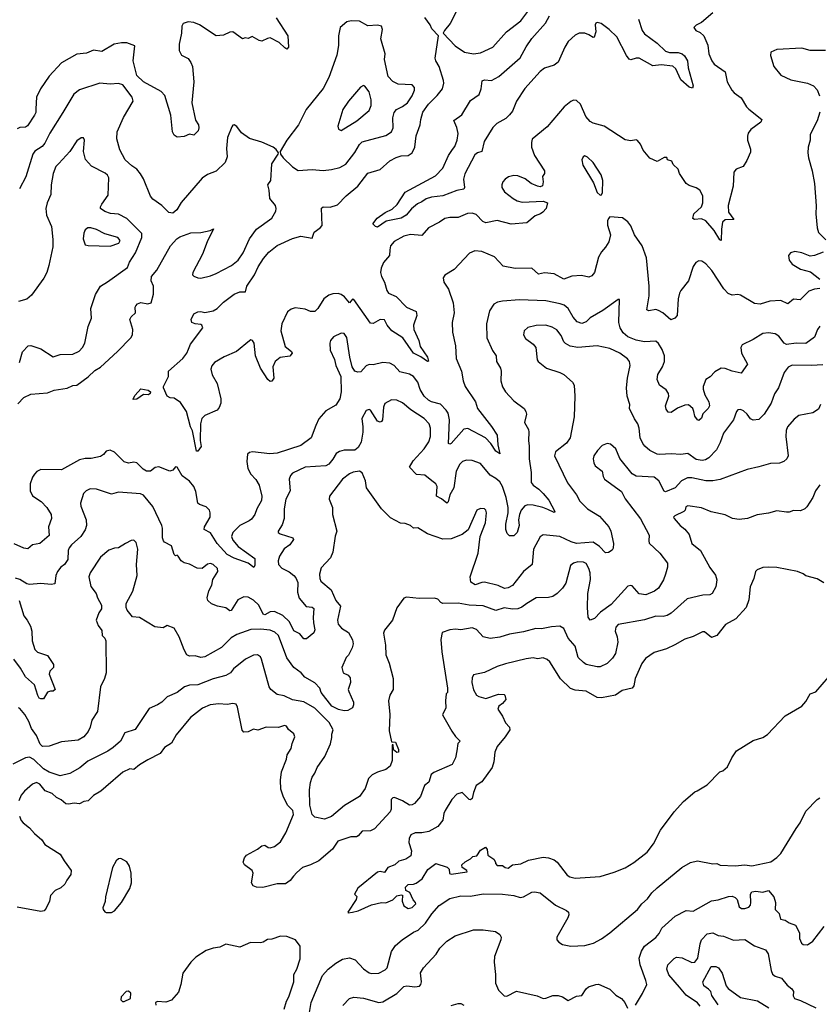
# Model space of a CAD drawing. Extents: x 1771496 to 1971148, y 471553 to 643630.
# Tile 310 of 656: x 1833124 to 1838871, y 544582 to 551662. Entities that reach past the tile are written whole.
import ezdxf

# ---------------------------------------------------------------- set-up
doc = ezdxf.new("R2010")
doc.units = 0

msp = doc.modelspace()

# ---------------------------------------------------------------- linework, layer by layer
at = {"layer": '0CON10XD'}
for points in [[(1836345.8, 551884.2), (1836217.1, 551635), (1836176.7, 551585), (1836167.5, 551565), (1836253.8, 551473.8), (1836321.2, 551428.8), (1836385, 551415.6)], [(1836385, 551415.6), (1836435, 551423.6), (1836525, 551463.6), (1836622.2, 551575), (1836725, 551653.5), (1836775, 551720)], [(1838105, 551711.9), (1838025, 551640.8), (1837985, 551623.3), (1837970, 551605), (1837983.3, 551585), (1838015, 551570), (1838040, 551545), (1838068.8, 551478.8), (1838076.9, 551415), (1838098, 551365), (1838115, 551341.2), (1838195, 551286.7), (1838208.8, 551215), (1838241.2, 551155), (1838258.8, 551135), (1838309.3, 551099.3), (1838347.5, 551035), (1838365, 551017.5), (1838457.5, 550945), (1838450, 550925), (1838378.3, 550871.7), (1838360, 550845), (1838353.8, 550823.8)], [(1834966.9, 551675), (1835052, 551545), (1835056.7, 551465), (1835045, 551450), (1835028.8, 551458.8), (1834988.3, 551498.3), (1834925, 551530.6), (1834905, 551527.5), (1834865, 551507.5), (1834845, 551511.4), (1834795, 551540), (1834765, 551526.7), (1834745, 551530), (1834725, 551523.8), (1834655, 551573.8), (1834635, 551571.2), (1834589.1, 551550.9), (1834535, 551546.7), (1834415.6, 551625), (1834375, 551641.8), (1834335, 551647.2), (1834300, 551635), (1834289.4, 551615), (1834287.8, 551565), (1834269.2, 551485), (1834269.3, 551439.3), (1834287.6, 551407.6), (1834335, 551382), (1834354.3, 551355), (1834365.6, 551325), (1834376.5, 551215), (1834362.2, 551065), (1834388.6, 550938.6), (1834409.2, 550905), (1834412.5, 550885), (1834406.6, 550863.4), (1834375, 550832.5), (1834345, 550837.5), (1834305, 550822.5), (1834255, 550817.5), (1834235, 550832.5), (1834222.5, 550855), (1834210.9, 550975), (1834166.7, 551116.7), (1834141.1, 551145), (1834014.3, 551215), (1833965, 551260), (1833938.8, 551365), (1833952.5, 551472.5), (1833895, 551494.5), (1833855, 551495.4), (1833803.4, 551486.6), (1833715, 551433.3), (1833655, 551442.5), (1833605, 551421.8), (1833535, 551412.7), (1833425, 551352.3), (1833335, 551254.4), (1833273.5, 551165), (1833244.5, 551105), (1833239.4, 551020.6), (1833239.1, 550995), (1833230.9, 550975), (1833180.6, 550899.4), (1833165, 550888.6), (1833125, 550887.5), (1833105, 550877.8)], [(1838353.8, 550823.8), (1838354, 550795), (1838375, 550730), (1838375, 550710), (1838350.7, 550649.3), (1838322.5, 550605), (1838273.3, 550586.7), (1838257.5, 550565), (1838250.9, 550465), (1838215.5, 550325), (1838218.5, 550278.5), (1838256.2, 550225), (1838195, 550222.2), (1838175.6, 550205), (1838167.3, 550155), (1838165, 550073.3), (1838155, 550080), (1838115.8, 550145.8), (1838055, 550215.5), (1838025, 550229.6), (1837974.2, 550224.2), (1837962, 550232), (1837970, 550265), (1838023.8, 550315), (1838034.1, 550345.9), (1838034, 550395), (1838011.2, 550435), (1837985, 550453.3), (1837935, 550470), (1837915, 550483.3), (1837866.4, 550556.4), (1837856.1, 550586.1), (1837820.7, 550620.7), (1837810, 550645), (1837780, 550655), (1837775, 550670), (1837755, 550670), (1837705, 550642.5), (1837652.5, 550665), (1837604.2, 550724.2), (1837586.1, 550766.1), (1837565, 550792.5), (1837555, 550796.7), (1837515, 550791.2), (1837475, 550798.8), (1837325, 550895.7), (1837245, 550918.5), (1837225, 550930), (1837193.3, 550965), (1837155, 551053.8), (1837125, 551080), (1837105, 551082.5), (1837085, 551074.2), (1837037.1, 551035), (1836915, 550892.2), (1836808.1, 550801.9), (1836802.1, 550777.9), (1836803.3, 550745), (1836823.3, 550685), (1836896.2, 550575), (1836896.7, 550555), (1836882.5, 550535), (1836886.7, 550495), (1836882.5, 550467.5), (1836865, 550460), (1836845, 550464.2), (1836798.8, 550485), (1836756.3, 550516.3), (1836705, 550538.9), (1836675, 550541.1), (1836637.4, 550532.6), (1836612, 550515), (1836596, 550495), (1836588, 550475), (1836588.8, 550455), (1836608.8, 550425), (1836670.8, 550375), (1836698.9, 550358.9), (1836735, 550350), (1836885, 550356.2), (1836917.5, 550345), (1836906.7, 550305), (1836882.7, 550277.3), (1836867.5, 550265), (1836827.9, 550252.1), (1836769.5, 550200.5), (1836655, 550191.4), (1836555, 550217.3), (1836475, 550200), (1836451.7, 550211.7), (1836405, 550260), (1836375, 550269.5), (1836342.8, 550267.2), (1836275, 550240), (1836215, 550239.1), (1836178.3, 550231.7), (1836141.2, 550205), (1836062.5, 550165), (1836015, 550110.6), (1835933.7, 550116.3), (1835885, 550104.4), (1835815, 550067.1), (1835790, 550035), (1835784.1, 550005.9), (1835781.2, 549965), (1835737.5, 549915), (1835722.5, 549875), (1835718, 549845), (1835724.2, 549815), (1835745.6, 549775.6), (1835762.9, 549715), (1835775.5, 549695.5), (1835830.4, 549670.4), (1835904.1, 549594.1), (1835973.3, 549563.3), (1835977.5, 549535), (1835954.4, 549465), (1835955.5, 549435), (1835992.2, 549355), (1836002.4, 549312.4), (1836055.8, 549235), (1836062.5, 549207.5), (1836055, 549203.3), (1836008, 549238), (1835955, 549263.6), (1835878.8, 549375), (1835798.9, 549425), (1835765.8, 549465), (1835745, 549502.5), (1835715, 549505.6), (1835665, 549478.1), (1835645, 549480), (1835525, 549648.8), (1835515, 549652.5), (1835505, 549637.5), (1835495, 549626.7), (1835458.7, 549668.7), (1835435, 549686), (1835411.9, 549691.9), (1835375, 549690.7), (1835345, 549681.5), (1835310.8, 549655), (1835266.9, 549585), (1835245, 549564.4), (1835215, 549562.9), (1835175, 549579.4), (1835105, 549588.9), (1835075, 549580), (1835049.5, 549560.5), (1835007.1, 549475), (1835001.1, 549425), (1835032.6, 549312.6), (1835077, 549277), (1835082, 549265), (1835065, 549242.9), (1834995, 549233.5), (1834960.5, 549205), (1834942.9, 549165), (1834951.2, 549085), (1834935, 549062.5), (1834925, 549060), (1834907.5, 549075), (1834855.8, 549155), (1834818.8, 549245), (1834808.8, 549335), (1834797.5, 549355), (1834785, 549358.8), (1834775, 549353.3), (1834683.1, 549276.9), (1834593.4, 549236.6), (1834525, 549196.9), (1834505, 549172), (1834497.9, 549147.9), (1834508, 549108), (1834542.2, 549045), (1834570.5, 548935), (1834568.5, 548905), (1834557.4, 548872.6), (1834542.5, 548855), (1834455, 548815.4), (1834434.2, 548794.2), (1834422.5, 548755), (1834421.9, 548635), (1834428.3, 548591.7), (1834405, 548560), (1834395, 548560), (1834365.3, 548705.3), (1834351.8, 548735), (1834322.5, 548845), (1834279.9, 548909.9), (1834235, 548940.5), (1834205, 548943.8), (1834184.4, 548955), (1834157.5, 549015), (1834157.5, 549025), (1834193.8, 549095), (1834193.8, 549135), (1834295.8, 549225), (1834325, 549264), (1834336.9, 549293.1), (1834351.8, 549328.2), (1834440, 549445), (1834434.1, 549464.1), (1834425, 549471.2), (1834384.4, 549474.4), (1834362, 549485), (1834357.5, 549505), (1834375, 549546), (1834405, 549561.4), (1834425, 549564.2), (1834455, 549555.8), (1834515, 549568.6), (1834544, 549585), (1834589.4, 549630.6), (1834665, 549689.2), (1834705, 549704), (1834746.1, 549703.9), (1834757.5, 549745), (1834812.1, 549827.9), (1834836.9, 549885), (1834876.7, 549945), (1834915, 549989.4), (1834975, 550037.1), (1835085, 550087.8), (1835145.6, 550105.6), (1835225, 550090), (1835240, 550135), (1835283.3, 550165), (1835297, 550183), (1835292.7, 550307.3), (1835305, 550315.7), (1835356.3, 550313.7), (1835408.9, 550331.1), (1835470, 550395), (1835555, 550465.6), (1835625, 550558.6), (1835713.8, 550585), (1835785, 550646.7), (1835829.1, 550670.9), (1835865, 550682.2), (1835915, 550685.8), (1835944, 550705), (1835964.5, 550745.5), (1835972.4, 550827.6), (1836002.5, 550905), (1836006.9, 550945), (1836022.4, 550997.6), (1836062.9, 551055), (1836125, 551116.7), (1836162.5, 551165), (1836172.9, 551205), (1836170, 551225), (1836138, 551325), (1836114, 551365), (1836110.8, 551385), (1836133.3, 551545), (1836086.2, 551595), (1836074, 551625), (1836036.5, 551676.5)], [(1835125, 550577.1), (1835225, 550585.5), (1835305, 550577.3), (1835365, 550584.5), (1835425, 550599.1), (1835468.1, 550621.9), (1835533.1, 550706.9), (1835565, 550764.4), (1835585, 550782.5), (1835755, 550829.1), (1835795.3, 550854.7), (1835809.1, 550885), (1835805.5, 550955), (1835815.5, 550995), (1835833.1, 551016.9), (1835875, 551038.1), (1835910, 551065), (1835944.4, 551115), (1835960.8, 551155), (1835962, 551175), (1835945, 551194), (1835845, 551198.1), (1835805, 551216.9), (1835772.6, 551252.6), (1835746.9, 551375), (1835750, 551415), (1835718.6, 551525), (1835731.2, 551591.2), (1835723.9, 551613.9), (1835695, 551622), (1835625, 551618.6), (1835565, 551651.4), (1835506, 551654), (1835475, 551646), (1835428, 551605), (1835414.2, 551545), (1835415.6, 551475), (1835402.4, 551407.6), (1835345.7, 551245), (1835305, 551166.2), (1835182, 551015), (1835127.5, 550905), (1835042.9, 550795), (1834997, 550713), (1834997.5, 550695), (1835018.8, 550668.8), (1835084.7, 550604.7), (1835125, 550577.1)], [(1837572.2, 551665), (1837596.7, 551585), (1837615, 551560), (1837705, 551493.1), (1837764.2, 551435), (1837794.7, 551424.7), (1837856, 551426), (1837885, 551415.5), (1837901.9, 551401.9), (1837923.8, 551365), (1837928.5, 551315), (1837963, 551187), (1837960, 551170), (1837935, 551176.7), (1837875, 551228.1), (1837838.7, 551308.7), (1837818.2, 551328.2), (1837735, 551337.1), (1837675, 551329.3), (1837575, 551384.5), (1837555, 551385.4), (1837515, 551372.9), (1837505, 551378.1), (1837484.2, 551404.2), (1837415, 551538.1), (1837360.2, 551590.2), (1837303.3, 551635), (1837275, 551642.5), (1837265, 551637.5), (1837260, 551625), (1837264, 551575), (1837253.6, 551536.4), (1837245, 551532.5), (1837213.8, 551553.8), (1837185, 551563.8), (1837145, 551563.8), (1837115, 551550), (1837066.4, 551505), (1837041.4, 551465), (1836995, 551356.7), (1836965, 551335.8), (1836895, 551312.9), (1836865, 551288.1), (1836755, 551167.8), (1836693.9, 551076.1), (1836665.3, 551004.7), (1836645, 550976.9), (1836617.7, 550952.3), (1836554.1, 550915.9), (1836524.7, 550885.3), (1836462.5, 550785), (1836445.8, 550715), (1836415, 550705.5), (1836395, 550689.4), (1836324.2, 550554.2), (1836314.6, 550515), (1836320, 550455), (1836315.8, 550444.2), (1836265, 550432.9), (1836165, 550395.5), (1836084, 550386), (1836045.9, 550374.1), (1836015, 550351.5), (1835982.1, 550337.9), (1835939.3, 550300.7), (1835902, 550255), (1835866.2, 550235), (1835757.3, 550212.7), (1835695, 550170), (1835680, 550175), (1835663, 550193), (1835692.5, 550235), (1835750, 550275), (1835799.8, 550300.2), (1835837.2, 550332.8), (1835895, 550420.8), (1836111.3, 550538.7), (1836165.3, 550595), (1836205.3, 550685), (1836235, 550728.8), (1836250.5, 550749.5), (1836268.2, 550795), (1836276, 550844), (1836266.6, 550886.6), (1836244.3, 550935.7), (1836301.7, 550978.3), (1836365, 551080.5), (1836425.2, 551124.8), (1836441.1, 551165), (1836447.4, 551222.6), (1836465, 551228.9), (1836515, 551224.6), (1836566.9, 551253.1), (1836721.9, 551388.1), (1836763, 551467), (1836805, 551527.5), (1836903.4, 551636.6), (1836930.5, 551689.5)], [(1838915, 551441.2), (1838850.7, 551440.7), (1838805, 551440), (1838745, 551456.7), (1838565, 551446.2), (1838522.3, 551427.7), (1838518.8, 551405), (1838544, 551325), (1838595, 551262), (1838665, 551230), (1838785, 551204.2), (1838830, 551185), (1838855, 551156.2), (1838871.9, 551115)], [(1833110.7, 548899.3), (1833155, 548945.7), (1833205, 548968.9), (1833325, 548978.6), (1833372.4, 548997.6), (1833465, 549011.2), (1833505, 549030.6), (1833535, 549033.1), (1833617.1, 549092.9), (1833665, 549139.5), (1833705, 549164.4), (1833828.2, 549275), (1833923.5, 549375), (1833935.4, 549395), (1833937.9, 549435), (1833915.7, 549505), (1833924.2, 549525), (1833956, 549555), (1833953.8, 549595), (1833958.8, 549605), (1833971.2, 549618.8), (1833995, 549628), (1834045, 549618.8), (1834068.8, 549625), (1834085, 549687.5), (1834085.9, 549745), (1834070, 549785), (1834071.1, 549815), (1834108.9, 549861.1), (1834208, 550035), (1834252.5, 550085), (1834275, 550100.6), (1834355, 550128.1), (1834425, 550132), (1834493.8, 550146.2), (1834517.5, 550157.5), (1834472, 550065), (1834436.7, 549975), (1834367.5, 549845), (1834366.2, 549826.2), (1834375, 549816.7), (1834404.5, 549804.5), (1834425, 549803.6), (1834495, 549820.4), (1834535, 549837.2), (1834646.9, 549895), (1834695, 549932.5), (1834730.7, 549985), (1834775.5, 550085), (1834825.5, 550154.5), (1834935, 550234.3), (1834964.2, 550285), (1834967.5, 550305), (1834962, 550325), (1834921.4, 550375), (1834918.1, 550435), (1834908, 550475), (1834930, 550505), (1834936.9, 550625), (1834982.5, 550695), (1834983.3, 550705), (1834968.3, 550728.3), (1834945, 550745.7), (1834865, 550780.6), (1834776.3, 550806.3), (1834717.4, 550847.4), (1834685, 550893.3), (1834666.4, 550906.4), (1834655, 550902.5), (1834648.8, 550891.2), (1834618.6, 550815), (1834611.5, 550735), (1834615.5, 550675), (1834601.4, 550635), (1834536.6, 550573.4), (1834475, 550548.2), (1834435, 550522.5), (1834285, 550347.1), (1834252.9, 550295), (1834225, 550271.4), (1834196.7, 550275), (1834145.3, 550325.3), (1834080.9, 550370.9), (1834063.7, 550393.7), (1834015, 550516.7), (1833992.6, 550552.6), (1833965, 550586.2), (1833929.7, 550609.7), (1833883.1, 550655), (1833843.3, 550725), (1833822.2, 550805), (1833825.6, 550855), (1833871.1, 550958.9), (1833939.2, 551075), (1833933.1, 551105), (1833865, 551194.4), (1833835, 551202.5), (1833775, 551199.1), (1833700, 551205), (1833555, 551158.1), (1833513.9, 551126.1), (1833433.3, 550995), (1833340, 550845), (1833305, 550774.4), (1833285, 550750.5), (1833233.5, 550716.5), (1833218.5, 550695), (1833168.3, 550531.7), (1833123.9, 550446.1)], [(1835435, 550864.4), (1835547.5, 550935), (1835635, 551008), (1835649.1, 551045), (1835648.9, 551085), (1835635, 551143.3), (1835605, 551183.8), (1835595, 551188.8), (1835572.4, 551177.6), (1835487.5, 551075), (1835446.2, 551015), (1835410, 550895), (1835414.5, 550874.5), (1835435, 550864.4)], [(1838873.8, 550996.2), (1838854.4, 550935), (1838805.8, 550835), (1838806, 550795), (1838790, 550745), (1838789.2, 550705), (1838792.3, 550667.7), (1838820, 550575), (1838835.6, 550484.4), (1838847.6, 550322.4), (1838845.8, 550265), (1838856.2, 550165), (1838865, 550132.5), (1838918.6, 550078.6)], [(1833123.1, 549196.9), (1833145, 549272.9), (1833185, 549316.5), (1833205, 549320), (1833276, 549295), (1833365, 549236.7), (1833415, 549254.2), (1833505, 549255.6), (1833551.1, 549278.9), (1833576.3, 549303.7), (1833592.5, 549335), (1833615.6, 549455), (1833640.6, 549515), (1833634.3, 549585), (1833669.4, 549685), (1833704.3, 549745), (1833755, 549775.8), (1833899.2, 549880.8), (1833912.6, 549917.4), (1833957.3, 549985), (1834002.1, 550095), (1834002.5, 550125), (1833895, 550231.3), (1833835, 550262.5), (1833777, 550267), (1833735, 550282.2), (1833706, 550305), (1833704, 550315), (1833714.3, 550335), (1833760.8, 550399.2), (1833764.6, 550525), (1833754.2, 550544.2), (1833737.6, 550557.6), (1833639.6, 550609.6), (1833596.6, 550656.6), (1833583.5, 550715), (1833589.2, 550795), (1833583, 550813), (1833565, 550811.2), (1833535, 550790.8), (1833485.6, 550715), (1833405, 550628.1), (1833384.4, 550605), (1833363.5, 550555), (1833350, 550475), (1833348.8, 550405), (1833320.5, 550345), (1833312.9, 550305), (1833316.9, 550256.9), (1833353.8, 550175), (1833361.7, 550081.7), (1833361.3, 550028.7), (1833334.4, 549895), (1833319.4, 549845), (1833296.9, 549803.1), (1833209.8, 549680.2), (1833175, 549652.2), (1833115, 549635.5)], [(1837295, 550400), (1837305, 550402.5), (1837311.7, 550418.3), (1837314.2, 550505), (1837302.5, 550545), (1837245, 550634), (1837205, 550673.8), (1837185, 550683.3), (1837173.3, 550675), (1837164.2, 550655), (1837170.6, 550615), (1837248.3, 550488.3), (1837275, 550418.8), (1837295, 550400)], [(1838097.8, 549857.8), (1838055, 549905.7), (1838025.5, 549925.5), (1838005, 549927.5), (1837983.6, 549916.4), (1837963.8, 549886.2), (1837930.5, 549785), (1837875.7, 549715), (1837866.7, 549695), (1837857.5, 549655), (1837848.8, 549535), (1837831.5, 549515), (1837804.7, 549504.7), (1837745, 549554.3), (1837715, 549570.8), (1837695, 549577.5), (1837645, 549567.5), (1837632, 549575), (1837648.2, 549675), (1837647.1, 549745), (1837628.2, 549948.2), (1837598.1, 550035), (1837541.4, 550115), (1837515, 550180), (1837495, 550208.8), (1837456.1, 550236.1), (1837366.4, 550243.6), (1837355, 550233.3), (1837348, 550215), (1837348, 550185), (1837370.8, 550115), (1837359.2, 550065), (1837333.8, 550025), (1837305, 549993.3), (1837284.2, 549955), (1837255.8, 549845), (1837235, 549818.8), (1837215, 549811.2), (1837161.7, 549821.7), (1837092.3, 549817.7), (1837035, 549796.7), (1836965, 549833.8), (1836895, 549840.8), (1836851.7, 549831.7), (1836805, 549875.8), (1836685, 549872), (1836599.5, 549889.5), (1836537.5, 549957.5), (1836445, 549995.5), (1836395, 549999.4), (1836356.8, 549983.2), (1836245.4, 549864.6), (1836180, 549825), (1836166.7, 549805), (1836173.3, 549775), (1836206.7, 549725), (1836238.6, 549625), (1836245.6, 549555), (1836233.1, 549485), (1836233.5, 549415), (1836255, 549316.7), (1836260, 549225), (1836300, 549135), (1836311.5, 549065), (1836324.6, 549024.6), (1836399.2, 548915), (1836414.2, 548865), (1836515, 548735.7), (1836554.5, 548675), (1836560.4, 548605), (1836575, 548540), (1836545, 548559.4), (1836510, 548615), (1836471.8, 548655), (1836345, 548723.3), (1836315, 548716.9), (1836225.6, 548615), (1836215, 548610), (1836205, 548613.8), (1836214.1, 548784.1), (1836202.5, 548832.5), (1836189.2, 548855), (1836147.8, 548897.8), (1836084, 548914), (1836061.5, 548925), (1836030.4, 548955), (1836001.7, 549001.7), (1835985.2, 549055.2), (1835955, 549096.7), (1835925, 549112.7), (1835855, 549130), (1835815.8, 549175), (1835785, 549191.4), (1835735, 549197.5), (1835665, 549180), (1835635, 549182), (1835615, 549172), (1835575, 549130), (1835555, 549128), (1835533.3, 549135), (1835514.5, 549164.5), (1835495.6, 549235), (1835475.5, 549375.5), (1835455.8, 549405.8), (1835435, 549408.8), (1835379.7, 549380.3), (1835358, 549355), (1835352.2, 549335), (1835355.8, 549285), (1835387.4, 549217.4), (1835396.7, 549175), (1835431.1, 549095), (1835434.5, 548985.5), (1835424.4, 548935), (1835395, 548890.8), (1835325, 548848.8), (1835275, 548791.2), (1835251.4, 548745), (1835218.8, 548655), (1835145, 548599.2), (1834974.3, 548544.3), (1834920.7, 548540.7), (1834796.4, 548553.6), (1834775, 548550), (1834762.1, 548537.9), (1834755.6, 548485.6), (1834764.6, 548434.6), (1834785, 548394.2), (1834821.4, 548355), (1834845.8, 548315), (1834864.3, 548235), (1834861.4, 548205), (1834828.6, 548145), (1834814.4, 548105), (1834788.9, 548071.1), (1834772.6, 548057.4), (1834705, 548024.4), (1834655.6, 547975), (1834645.6, 547945), (1834655, 547919.2), (1834695, 547874.3), (1834815, 547786.7), (1834815, 547740), (1834806.2, 547723.8), (1834765.8, 547755), (1834665, 547789.4), (1834615, 547816), (1834543.2, 547895), (1834495, 547972.2), (1834449.2, 547995), (1834452.5, 548015), (1834491.8, 548085), (1834493.6, 548115), (1834487.1, 548135), (1834465, 548158.9), (1834416.2, 548175), (1834404.6, 548184.6), (1834389.3, 548269.3), (1834375.2, 548305.2), (1834344.2, 548344.2), (1834291.6, 548381.6), (1834255, 548443.3), (1834245, 548446.7), (1834225, 548423.3), (1834203.6, 548416.4), (1834125, 548447.1), (1834098.8, 548441.2), (1834065, 548415.8), (1834035, 548416.7), (1834010.5, 548430.5), (1833965, 548475.8), (1833945, 548479.2), (1833905, 548472.9), (1833875, 548483.1), (1833805, 548552), (1833775, 548567.5), (1833745, 548558.8), (1833726, 548535), (1833705, 548521.4), (1833637.3, 548507.3), (1833595, 548507.1), (1833555, 548496.7), (1833425, 548424.2), (1833277, 548427), (1833247, 548413), (1833229.4, 548395), (1833215, 548371.2), (1833200, 548325), (1833198.9, 548275), (1833217.2, 548237.2), (1833278.5, 548198.5), (1833318.9, 548155), (1833350, 548105), (1833353.1, 548075), (1833331.9, 548015), (1833336.8, 547953.2), (1833268.8, 547895), (1833215, 547886.7), (1833181.7, 547858.3), (1833155, 547862), (1833085, 547893.8)], [(1833775, 550034.4), (1833836.2, 550055), (1833845.8, 550075), (1833828.8, 550095), (1833735, 550120.9), (1833675, 550152.2), (1833635, 550165.6), (1833615, 550164), (1833595, 550150), (1833584.4, 550125.6), (1833580.8, 550085), (1833595, 550043.8), (1833617.3, 550037.3), (1833775, 550034.4)], [(1838899.1, 549990.9), (1838835, 549966), (1838805, 549960.8), (1838745, 549985.7), (1838695, 549994), (1838664.3, 549985.7), (1838648.8, 549965), (1838655, 549932.5), (1838675, 549903.8), (1838735, 549868.8), (1838808.3, 549848.3), (1838873.3, 549795)], [(1838875, 549728), (1838835, 549724.3), (1838795, 549709.2), (1838732.3, 549647.7), (1838685, 549652.5), (1838645, 549618.8), (1838595, 549642), (1838515, 549637.1), (1838445, 549616.7), (1838405, 549622.1), (1838305, 549681.9), (1838284.3, 549685.7), (1838245, 549680), (1838215, 549692), (1838185, 549727.5), (1838097.8, 549857.8)], [(1838875, 549458.6), (1838858.2, 549435), (1838835, 549378.6), (1838775, 549334.6), (1838704, 549336), (1838635, 549325.3), (1838618.9, 549335), (1838580, 549385), (1838552.7, 549402.7), (1838505, 549410.5), (1838464.5, 549405.5), (1838395, 549361.4), (1838316.1, 549323.9), (1838306.4, 549303.6), (1838312.5, 549265), (1838353.8, 549185), (1838308.8, 549121.2), (1838245, 549134.7), (1838195, 549154.6), (1838165, 549155.5), (1838119.5, 549130.5), (1838085.2, 549094.8), (1838055.3, 549074.7), (1838036.9, 549025), (1838036.7, 549005), (1838048.2, 548965), (1838076.2, 548915), (1838080.6, 548885), (1838072, 548865), (1838033, 548827), (1838025, 548796.2), (1838005, 548780), (1837995, 548784.2), (1837975, 548810), (1837970, 548845), (1837960.6, 548865), (1837931.7, 548891.7), (1837905, 548889.6), (1837851.4, 548868.6), (1837805, 548837.5), (1837785, 548838.8), (1837771.3, 548861.3), (1837766.5, 548885), (1837790, 548955), (1837787.1, 548975), (1837770.2, 549000.2), (1837722.7, 549032.7), (1837705.7, 549074.3), (1837709.8, 549110.2), (1837744, 549166), (1837758.5, 549205), (1837757.1, 549245), (1837741.1, 549291.1), (1837715, 549334.2), (1837695, 549349.4), (1837613.8, 549346.2), (1837555, 549356.5), (1837495, 549381.1), (1837460.1, 549410.1), (1837439.3, 549445), (1837430, 549485), (1837435, 549650), (1837425, 549650), (1837315, 549571.4), (1837225, 549517.8), (1837195, 549488.1), (1837165, 549477.5), (1837130.4, 549490.4), (1837102.1, 549522.1), (1837066.5, 549585), (1837038, 549608), (1837009.5, 549619.5), (1836905, 549639.6), (1836715, 549647.3), (1836592.7, 549637.3), (1836558.5, 549631.5), (1836532.6, 549617.4), (1836501.4, 549568.6), (1836478.1, 549475), (1836480.6, 549375), (1836522.7, 549282.7), (1836547.5, 549245), (1836550.8, 549205), (1836580, 549155), (1836584.4, 549135), (1836581.5, 549065), (1836595, 549022), (1836616, 548986), (1836675, 548922), (1836748.8, 548865), (1836762.5, 548845), (1836765.8, 548825), (1836753.1, 548765), (1836780, 548715), (1836784.3, 548695), (1836780, 548635), (1836786, 548596), (1836785.5, 548505), (1836800, 548405), (1836798.9, 548335), (1836814.1, 548314.1), (1836855, 548285.5), (1836885.3, 548255.3), (1836926.1, 548206.1), (1836970, 548125), (1836965, 548117.5), (1836919.1, 548139.1), (1836883.9, 548153.9), (1836815, 548170.4), (1836775, 548172.5), (1836755, 548165.4), (1836728.9, 548135), (1836717.1, 548105), (1836709.2, 548065), (1836713.8, 548025), (1836700, 547975), (1836675, 547950), (1836645, 547950.8), (1836627.4, 547967.4), (1836617.1, 547995), (1836618.6, 548035), (1836634.2, 548115), (1836633.7, 548153.7), (1836621.2, 548225), (1836594.3, 548305), (1836575, 548337.7), (1836545, 548363.8), (1836506, 548386), (1836435, 548471.4), (1836375, 548492.2), (1836335.6, 548495.6), (1836306, 548485), (1836286.9, 548465), (1836260, 548415), (1836244.7, 548295), (1836215, 548245.7), (1836203.8, 548196.2), (1836195, 548185.7), (1836156.3, 548216.3), (1836119.4, 548235), (1836123.3, 548305), (1836114.4, 548325), (1836085, 548345.4), (1836035, 548386.4), (1835975, 548391.8), (1835925.8, 548445), (1835951.2, 548488.8), (1836030.5, 548575), (1836065, 548626), (1836076.4, 548665), (1836075.6, 548725.6), (1836067.1, 548755), (1836032, 548795), (1835936.2, 548856.2), (1835875, 548907.5), (1835835, 548925.8), (1835795, 548927.5), (1835748.8, 548901.2), (1835739.7, 548875), (1835730.6, 548785), (1835725, 548772), (1835715, 548766.7), (1835696.7, 548775), (1835645, 548854.4), (1835635, 548860), (1835615, 548850.8), (1835581.9, 548795), (1835591.1, 548735), (1835590, 548695), (1835578.9, 548625), (1835557.5, 548585), (1835532.6, 548567.4), (1835455, 548566.8), (1835422.1, 548557.9), (1835398, 548542), (1835375, 548501.4), (1835345, 548466.2), (1835325, 548453.6), (1835175.8, 548444.2), (1835085, 548400), (1835069.4, 548385), (1835061.9, 548358.1), (1835067.5, 548275), (1835036.8, 548215), (1835025.4, 548145), (1835025.3, 548075), (1835009.5, 548030.5), (1834981.4, 547985), (1834982, 547975), (1834995, 547965.8), (1835086.7, 547935), (1835092, 547925), (1835065, 547886.9), (1835025, 547858.1), (1834991.3, 547805), (1834981.1, 547771.1), (1834984.6, 547745), (1835007.6, 547717.6), (1835060.6, 547690.6), (1835095, 547666.2), (1835108.4, 547648.4), (1835124, 547615), (1835120.4, 547545), (1835133.3, 547503.3), (1835183.1, 547443.1), (1835226.6, 547436.6), (1835237.7, 547427.7), (1835232.6, 547362.6), (1835236.4, 547325)], [(1838158.8, 548621.2), (1838131.1, 548568.9), (1838077.9, 548512.1), (1838053.7, 548496.3), (1838028.9, 548491.1), (1837985, 548500.4), (1837925, 548542.2), (1837875, 548535.5), (1837805, 548540), (1837725, 548535.6), (1837705, 548538.6), (1837653.6, 548563.6), (1837616, 548595), (1837602.5, 548615), (1837584, 548655), (1837576.2, 548725), (1837566.2, 548755), (1837541.7, 548791.7), (1837506.2, 548865), (1837509.2, 548895), (1837488.9, 548955), (1837484.5, 549015), (1837491.5, 549085), (1837512.5, 549175), (1837505.5, 549205), (1837493.3, 549223.3), (1837437.1, 549265), (1837365, 549298.5), (1837275, 549315.6), (1837135, 549303.5), (1837080, 549315), (1837046.1, 549333.9), (1837033.5, 549345), (1837015, 549391.4), (1836985, 549431.4), (1836951.1, 549451.1), (1836905, 549465.6), (1836835, 549463.1), (1836775, 549448.6), (1836749.2, 549425), (1836745.8, 549395), (1836758.3, 549368.3), (1836815, 549328.1), (1836834.4, 549305), (1836844.2, 549215), (1836850, 549205), (1836910, 549155), (1837005, 549125.8), (1837035, 549110), (1837096.2, 549055), (1837108.8, 549035), (1837114.2, 548955), (1837108, 548805), (1837080, 548655), (1837053.8, 548616.2), (1836975.6, 548555), (1836966.6, 548526.6), (1837060.6, 548330.6), (1837126.3, 548246.3), (1837149.3, 548200.7), (1837205, 548144.2), (1837291.1, 548091.1), (1837358.1, 548015), (1837371.9, 547985), (1837392, 547895), (1837389.2, 547860.8), (1837381.7, 547848.3), (1837355, 547830), (1837335, 547828.8), (1837290.6, 547875), (1837245, 547904.7), (1837125, 547896.3), (1837087.2, 547907.2), (1837005, 547945.5), (1836885, 547957.1), (1836865, 547943.8), (1836817.5, 547855), (1836806.2, 547743.8), (1836745, 547694.4), (1836665, 547593.3), (1836635, 547577.5), (1836607.4, 547572.6), (1836563.3, 547593.3), (1836465, 547616.7), (1836445, 547615.4), (1836397.8, 547597.8), (1836367.2, 547617.2), (1836361.2, 547655), (1836418.6, 547825), (1836433.8, 547945), (1836471.9, 548045), (1836480, 548115), (1836475, 548136.2), (1836464.1, 548144.1), (1836435, 548148), (1836408.8, 548135), (1836346.1, 547993.9), (1836305, 547960), (1836225, 547930), (1836165, 547926), (1836055, 547963.8), (1835985, 548008), (1835955, 548006.7), (1835932.5, 548025), (1835895, 548040), (1835860.5, 548040.5), (1835789.5, 548079.5), (1835725, 548143.8), (1835616, 548295), (1835609.4, 548345), (1835585, 548404), (1835565, 548415.6), (1835521.7, 548408.3), (1835495, 548395.7), (1835445, 548357.8), (1835350, 548235), (1835347.5, 548215), (1835371.2, 548155), (1835373.3, 548105), (1835403.8, 547985), (1835392.3, 547947.7), (1835375, 547832.5), (1835357.3, 547792.7), (1835290.3, 547719.7), (1835279.2, 547675), (1835280, 547645), (1835287.5, 547625), (1835362.6, 547562.6), (1835395, 547486.2), (1835429.4, 547445), (1835406.9, 547345), (1835414, 547315), (1835437.5, 547287.5), (1835486.2, 547255), (1835516.1, 547203.9), (1835520, 547175), (1835513.8, 547145), (1835487, 547093), (1835471.2, 547075), (1835440, 547005), (1835448, 546965), (1835485, 546949.5), (1835498.9, 546928.9), (1835502, 546895), (1835485.8, 546845), (1835489.3, 546830.7), (1835524.2, 546755), (1835524.2, 546735), (1835515, 546713.8), (1835482.5, 546695), (1835457.1, 546692.9), (1835415, 546700.8), (1835367.7, 546725), (1835290.6, 546825), (1835280, 546855), (1835245, 546894.5), (1835174.2, 546935), (1835147.1, 546965), (1835093.2, 547003.2), (1835042.8, 547072.8), (1834985, 547234.3), (1834958.3, 547258.3), (1834925, 547273.2), (1834855, 547280.3), (1834785, 547277.1), (1834685, 547241.5), (1834645, 547217.8), (1834575, 547146.9), (1834455, 547080), (1834425, 547075.6), (1834385, 547088.6), (1834345, 547084.2), (1834324.2, 547095), (1834305, 547130), (1834270.8, 547225), (1834235, 547286.2), (1834185, 547306.2), (1834155, 547290), (1834095, 547296.7), (1833985, 547363.3), (1833935, 547367.5), (1833896.4, 547416.4), (1833888.8, 547435), (1833890, 547465), (1833937, 547553), (1833967.8, 547665), (1833963.9, 547745), (1833972.9, 547855), (1833961.7, 547901.7), (1833945, 547920), (1833925, 547916.7), (1833885, 547896.2), (1833835, 547863.8), (1833805, 547861.2), (1833765, 547846.7), (1833705, 547796.2), (1833630, 547685), (1833621.1, 547655), (1833635.4, 547585.4), (1833674.2, 547535), (1833683.8, 547505), (1833713, 547453), (1833712.5, 547425), (1833692, 547398), (1833673.3, 547345), (1833687.5, 547305), (1833715, 547270), (1833717.5, 547235), (1833736.7, 547215), (1833743.3, 547195), (1833746, 546965), (1833734.2, 546925), (1833704.4, 546865.6), (1833682.4, 546687.6), (1833641.4, 546625), (1833630, 546575), (1833615.5, 546544.5), (1833585.3, 546504.7), (1833545, 546481.5), (1833425, 546469.5), (1833335, 546438.9), (1833286.9, 546436.9), (1833272.2, 546452.2), (1833244.7, 546515), (1833208.2, 546565), (1833189.6, 546615), (1833161.5, 546665), (1833125, 546710), (1833115, 546713.8)], [(1838895, 549179.1), (1838815, 549175.4), (1838675, 549176.5), (1838647.6, 549162.4), (1838617.5, 549125), (1838577.1, 549015), (1838549.1, 548970.9), (1838524.5, 548905), (1838475, 548825.8), (1838435, 548786), (1838395, 548781.2), (1838375, 548792), (1838351.9, 548825), (1838325, 548849.2), (1838305, 548859.2), (1838285, 548856), (1838274.4, 548845), (1838255, 548784), (1838181.1, 548688.9), (1838158.8, 548621.2)], [(1833940, 548930), (1833940, 548935), (1833955, 548962.5), (1833995, 549008), (1834048.3, 548998.3), (1834063.8, 548985), (1834062, 548975), (1834050, 548965), (1834013, 548967), (1833965, 548933.3), (1833940, 548930)], [(1838879.7, 548895), (1838865, 548860.8), (1838825, 548835.8), (1838723.6, 548816.4), (1838690.2, 548789.8), (1838642.9, 548735), (1838632.6, 548707.4), (1838630, 548665), (1838646.9, 548525), (1838636.2, 548503.8), (1838614.6, 548485.4), (1838585, 548473.5), (1838518.8, 548471.2), (1838435.6, 548445.6), (1838351.4, 548428.6), (1838158, 548355), (1838105, 548345.5), (1838054.4, 548345.6), (1837955, 548367.3), (1837922.4, 548367.6), (1837880, 548345), (1837833.7, 548296.3), (1837765, 548267.5), (1837755, 548272.5), (1837716.5, 548345), (1837685, 548372.9), (1837555, 548380.4), (1837525.3, 548395.3), (1837436.7, 548506.7), (1837407.3, 548575), (1837369.5, 548609.5), (1837345, 548613.5), (1837310.1, 548599.9), (1837275.5, 548565), (1837250, 548525), (1837244.3, 548505), (1837250, 548475), (1837260.8, 548455), (1837311.1, 548415), (1837316.7, 548376.7), (1837327.7, 548357.7), (1837448.6, 548268.6), (1837475, 548216), (1837585, 548074), (1837648.6, 547955), (1837644.4, 547915), (1837648.9, 547898.9), (1837724.2, 547825), (1837779.2, 547755), (1837780.8, 547725), (1837764.2, 547674.2), (1837751.1, 547635), (1837715, 547574.2), (1837686.3, 547553.7), (1837625, 547526.7), (1837575, 547532.9), (1837525, 547590), (1837515, 547594.2), (1837495, 547587.5), (1837375, 547456.4), (1837299.2, 547400.8), (1837255, 547355.7), (1837225, 547343.8), (1837210.6, 547365), (1837204.6, 547435), (1837206.9, 547535), (1837225.5, 547635.5), (1837224.4, 547685), (1837215, 547716.2), (1837195, 547751.4), (1837175, 547762.2), (1837135, 547763.1), (1837105, 547754.2), (1837083.4, 547736.6), (1837048.9, 547611.1), (1837025.8, 547575), (1836986, 547535), (1836954.5, 547515.5), (1836925, 547506.7), (1836835, 547505.6), (1836768.1, 547465), (1836732.2, 547437.8), (1836705, 547426.1), (1836665, 547422.5), (1836605, 547432.1), (1836545, 547413.5), (1836455, 547448.2), (1836355, 547451.1), (1836275, 547467.3), (1836165, 547462.9), (1836150.3, 547470.3), (1836130, 547495), (1836105, 547502.9), (1835995, 547500), (1835905, 547510), (1835885, 547502.5), (1835835, 547432.5), (1835803.8, 547345), (1835747, 547273), (1835738.6, 547251.4), (1835752.5, 547165), (1835755.6, 547095.6), (1835779.2, 547035), (1835808.6, 546925), (1835807.5, 546845), (1835784.4, 546805), (1835774.6, 546765.4), (1835783.5, 546666.5), (1835779.3, 546549.3)], [(1838875, 548317.5), (1838843.3, 548275), (1838823.3, 548225), (1838780.7, 548159.3), (1838766.1, 548143.9), (1838735, 548130), (1838685, 548132.5), (1838655, 548120), (1838635, 548120), (1838565, 548131.2), (1838505, 548113.8), (1838425, 548102), (1838355, 548076), (1838295, 548068.6), (1838247.5, 548075), (1838195, 548100.8), (1838094.3, 548124.3), (1838025, 548151.4), (1837925, 548167.3), (1837910.9, 548159.1), (1837905.6, 548135), (1837896.9, 548125), (1837831.2, 548095), (1837822, 548085), (1837827.1, 548075), (1837870.8, 548025), (1837905, 547999.2), (1837935, 547961.2), (1837955, 547895.7), (1838016.9, 547845), (1838083, 547723), (1838125, 547666.7), (1838134.1, 547634.1), (1838127.5, 547585), (1838101.2, 547535), (1838083.2, 547526.8), (1838034.4, 547524.4), (1837921.6, 547498.4), (1837805, 547393.6), (1837777.5, 547377.5), (1837748.3, 547371.7), (1837695, 547373.1), (1837615, 547346.2), (1837425, 547312.5), (1837409.2, 547295), (1837403.1, 547265), (1837417.8, 547225), (1837423.3, 547185), (1837405.5, 547105), (1837385, 547070.6), (1837347.1, 547032.9), (1837295, 547008.8), (1837275, 547007.9), (1837195.9, 547025.9), (1837175, 547038.8), (1837136.9, 547075), (1837115, 547157.1), (1837066.8, 547215), (1837033.7, 547283.7), (1837005, 547301.9), (1836945.7, 547295.7), (1836875, 547282.5), (1836834.6, 547285.4), (1836745, 547259.5), (1836645, 547242.7), (1836575, 547220.9), (1836505, 547212.5), (1836454.5, 547224.5), (1836406.2, 547276.2), (1836375, 547288.2), (1836295, 547275.4), (1836255, 547279.3), (1836215, 547274.6), (1836160.6, 547255), (1836150.4, 547205), (1836157.2, 547117.2), (1836197.5, 546855), (1836197.5, 546825), (1836190, 546815), (1836184, 546765), (1836186.2, 546715), (1836163.3, 546663.3), (1836229.6, 546545), (1836255, 546508.8), (1836290, 546475), (1836272.7, 546457.3), (1836266.7, 546405), (1836257.3, 546355), (1836232.6, 546307.4), (1836100.5, 546249.5), (1836081.9, 546235), (1836065, 546179.2), (1836034.2, 546155), (1836005, 546076.2), (1835961.2, 546025), (1835945, 546015.7), (1835925, 546014.4), (1835875, 546044.4), (1835818.2, 546068.2), (1835805, 546066.5), (1835794.5, 546054.5), (1835794.6, 545985), (1835786.7, 545965), (1835674.3, 545845), (1835645, 545830.5), (1835585, 545827.1), (1835557.2, 545792.8), (1835544.5, 545785.5), (1835505, 545785.4), (1835409.4, 545755), (1835371.8, 545698.2), (1835274, 545615), (1835215.2, 545584.8), (1835156.9, 545565), (1835115, 545530.6), (1835092.5, 545502.5), (1835068, 545472), (1835035, 545449.4), (1834975, 545448.5), (1834872, 545422), (1834825, 545425.5), (1834803, 545433), (1834790, 545455), (1834800.9, 545525), (1834795.7, 545545), (1834740, 545585), (1834731.2, 545605), (1834739.2, 545635), (1834754, 545655), (1834832.8, 545697.2), (1834865, 545722), (1834885, 545726), (1834909.3, 545709.3), (1834925, 545706.9), (1834955, 545717.5), (1834999.1, 545750.9), (1835036.9, 545815), (1835092.3, 545947.7), (1835087.5, 545975), (1835052.3, 546012.3), (1835020.9, 546070.9), (1835000.3, 546130.3), (1834999.4, 546195), (1835006.4, 546253.6), (1835042.5, 546345), (1835047.5, 546375), (1835075, 546422.5), (1835081.7, 546458.3), (1835100.8, 546505), (1835095, 546526.2), (1835057.1, 546557.1), (1835041.7, 546581.7), (1835027, 546587), (1834985, 546572.1), (1834895, 546575.6), (1834835, 546553.8), (1834805, 546561.4), (1834765, 546541.9), (1834735, 546538), (1834723.5, 546553.5), (1834688.7, 546718.7), (1834679.4, 546739.4), (1834655, 546745.8), (1834615, 546737.8), (1834555, 546742.9), (1834494.1, 546735.9), (1834437.9, 546712.1), (1834351.1, 546645), (1834249.5, 546520.5), (1834215, 546460), (1834165, 546428.1), (1834133.8, 546385), (1834045, 546340.5), (1833985, 546303.8), (1833945, 546270), (1833915, 546274.3), (1833865, 546251.1), (1833744.3, 546145), (1833708, 546115), (1833655.3, 546084.7), (1833615.5, 546044.5), (1833585, 546040), (1833555, 546024.6), (1833515, 546028.8), (1833475, 546020.4), (1833455, 546023.8), (1833421.6, 546051.6), (1833388.6, 546068.6), (1833358.2, 546098.2), (1833308.3, 546118.3), (1833268.9, 546165), (1833245, 546176.7), (1833215, 546165.6), (1833158.6, 546115), (1833134.3, 546085), (1833118.1, 546045)], [(1835236.4, 547325), (1835244.5, 547275.5), (1835237.5, 547252.5), (1835185, 547211.2), (1835165, 547210), (1835138, 547245), (1835095, 547266.7), (1835063.1, 547333.1), (1835015, 547376.8), (1834955, 547407.3), (1834925, 547404.6), (1834886.7, 547383.3), (1834875, 547387.5), (1834841.9, 547451.9), (1834805, 547488.6), (1834765, 547510.4), (1834735, 547512.1), (1834690.7, 547489.3), (1834645, 547414), (1834635, 547412.5), (1834605, 547432.9), (1834545, 547445.3), (1834502.6, 547462.6), (1834476.4, 547485), (1834470.8, 547505), (1834484.3, 547555), (1834506, 547595), (1834512.7, 547637.3), (1834548, 547695), (1834546, 547715), (1834515, 547744), (1834495, 547752.5), (1834475, 547745.8), (1834435, 547715.8), (1834398.7, 547718.7), (1834345, 547746.9), (1834305, 547755.8), (1834285, 547772), (1834262.5, 547805), (1834255, 547812.5), (1834245, 547807.5), (1834235, 547817.5), (1834215, 547878.6), (1834165, 547904.5), (1834156.7, 547915), (1834150.4, 547935), (1834150.6, 548005), (1834145.3, 548025), (1834081, 548161), (1834015, 548243.6), (1833993.1, 548253.1), (1833835, 548264.3), (1833785, 548250.8), (1833676.5, 548286.5), (1833631.5, 548288.5), (1833602, 548275), (1833581.9, 548255), (1833561.9, 548185), (1833563.5, 548165), (1833601.5, 548065), (1833603.3, 548025), (1833595, 547993.8), (1833564.5, 547945), (1833495.7, 547885), (1833480.8, 547865), (1833473.1, 547845), (1833469.8, 547780.2), (1833446.9, 547745), (1833420.8, 547725), (1833395.5, 547694.5), (1833384.4, 547665), (1833375.5, 547604.5), (1833350, 547600), (1833275, 547608.9), (1833195, 547599.5), (1833175, 547605.6), (1833125, 547636.9), (1833095, 547645.6)], [(1838903, 547613), (1838855, 547642.5), (1838775, 547662.5), (1838755, 547677.5), (1838715, 547693.3), (1838565, 547723.3), (1838506.4, 547726.4), (1838465, 547722.5), (1838425, 547706.7), (1838412.5, 547695), (1838401.2, 547645), (1838374.3, 547585), (1838365, 547490), (1838344.1, 547435.9), (1838271.2, 547355), (1838196, 547314), (1838133.3, 547235), (1838095, 547220), (1838045, 547260), (1838030.7, 547259.3), (1837963.6, 547226.4), (1837905, 547206.7), (1837832.7, 547167.3), (1837771.7, 547138.3), (1837685, 547112), (1837622.4, 547067.6), (1837595, 547033.3), (1837548.1, 546925), (1837537.9, 546872.1), (1837525.6, 546854.4), (1837455, 546837.8), (1837405, 546804.4), (1837305, 546785.6), (1837275, 546787.8), (1837195, 546834.4), (1837115, 546840.6), (1837082.8, 546852.8), (1837011.7, 546921.7), (1836934.4, 547044.4), (1836915, 547062), (1836885, 547074.3), (1836845, 547066.9), (1836815, 547072.2), (1836765, 547065.5), (1836615, 547029.4), (1836555, 547010.6), (1836465, 546968), (1836385, 546950), (1836375, 546930), (1836372.5, 546895), (1836384.5, 546844.5), (1836406.7, 546805), (1836425, 546794.2), (1836475, 546782), (1836565, 546812.5), (1836605, 546810), (1836610, 546805), (1836617.5, 546775), (1836593.3, 546745), (1836566.7, 546725), (1836560, 546705), (1836595, 546653.3), (1836616, 546605), (1836643.8, 546575), (1836646.2, 546555), (1836613.8, 546505), (1836555, 546436.7), (1836539.4, 546395), (1836531.4, 546325), (1836519.2, 546285), (1836445, 546180.8), (1836404.7, 546155.3), (1836384.6, 546105), (1836375, 546061.2), (1836365, 546053.3), (1836355, 546056), (1836305, 546105.6), (1836266, 546094), (1836230, 546055), (1836182.2, 545975), (1836172.5, 545955), (1836165, 545906.7), (1836129.7, 545860.3), (1836065, 545824.4), (1836015, 545815.7), (1835965.7, 545815.7), (1835935, 545801.2), (1835922, 545775), (1835921.2, 545745), (1835940, 545685), (1835935, 545650), (1835900, 545625), (1835848.3, 545611.7), (1835820, 545585), (1835770, 545565), (1835745, 545530), (1835713.6, 545536.4), (1835695, 545533.3), (1835553.6, 545416.4), (1835530, 545375), (1835546.4, 545356.4), (1835543.3, 545335), (1835482.5, 545245), (1835485, 545240)], [(1833119.4, 547485), (1833153.8, 547375), (1833177.9, 547345), (1833200.6, 547300.6), (1833210.9, 547265), (1833213.8, 547195), (1833232.7, 547132.7), (1833252, 547115), (1833325, 547089.2), (1833366.7, 547025), (1833366.8, 547003.2), (1833341.3, 546978.7), (1833335.6, 546955), (1833378.8, 546845), (1833365.8, 546834.2), (1833345, 546834.2), (1833325, 546825.8), (1833295, 546778), (1833275, 546777.5), (1833265, 546784), (1833253.4, 546803.4), (1833229.7, 546879.7), (1833165, 546935.6), (1833129.9, 546999.9), (1833081.2, 547065)], [(1835779.3, 546549.3), (1835795, 546470), (1835825, 546467.5), (1835847.5, 546415), (1835847.5, 546395), (1835835, 546392.5), (1835811.7, 546411.7), (1835807, 546447), (1835801.7, 546448.3), (1835800.8, 546335), (1835785.6, 546294.4), (1835755, 546269.4), (1835695, 546251.8), (1835657.3, 546232.8), (1835630.9, 546205), (1835607.1, 546135), (1835565, 546075.7), (1835458.1, 546011.9), (1835365, 545932.9), (1835315, 545912.9), (1835245, 545928.1), (1835225, 545947.5), (1835210, 546015), (1835205.9, 546124.1), (1835213.2, 546176.8), (1835225.6, 546215), (1835245.8, 546244.2), (1835262.2, 546285), (1835316.4, 546365), (1835358.9, 546455), (1835368.3, 546501.7), (1835367.5, 546525), (1835376.9, 546555), (1835349.1, 546609.1), (1835245, 546710.5), (1835165, 546756.3), (1835085, 546770.9), (1835025, 546801.1), (1834975, 546809.2), (1834928.6, 546845), (1834917.8, 546865), (1834861.9, 547065), (1834855, 547080), (1834834.3, 547094.3), (1834805, 547093.1), (1834746.1, 547063.9), (1834660.8, 546995), (1834639.2, 546965), (1834605, 546947.3), (1834515, 546923.6), (1834405, 546878.8), (1834345, 546875.9), (1834307.5, 546865), (1834255.5, 546824.5), (1834185, 546794), (1834145, 546754.2), (1834115, 546734.3), (1834055, 546708.8), (1833955, 546559.2), (1833880.8, 546535), (1833848.6, 546475), (1833795, 546428.1), (1833757.3, 546402.7), (1833615, 546330), (1833557.4, 546282.6), (1833485, 546242.9), (1833415, 546224.5), (1833335, 546252.3), (1833295.2, 546275.2), (1833225, 546341.8), (1833195, 546358.9), (1833166.3, 546353.7), (1833075, 546309.2)], [(1835485, 545240), (1835515, 545244), (1835556.7, 545255), (1835652.3, 545297.7), (1835724.1, 545314.1), (1835755, 545311.5), (1835805.5, 545334.5), (1835835, 545362.3), (1835865, 545370), (1835876.4, 545366.4), (1835872.9, 545325), (1835885, 545291.4), (1835915, 545272.2), (1835945, 545278.1), (1835970, 545305), (1835969.2, 545315), (1835952.7, 545332.7), (1835926.9, 545385), (1835900.2, 545400.2), (1835896.7, 545425), (1835915, 545442.7), (1835955, 545445.7), (1835973.3, 545453.3), (1836016, 545485), (1836057.9, 545552.1), (1836115, 545594.6), (1836197.1, 545567.1), (1836209.5, 545555), (1836213.8, 545523.8), (1836225, 545518.1), (1836340, 545535), (1836336.7, 545545), (1836303.3, 545565), (1836302, 545585), (1836325, 545606), (1836365, 545627.5), (1836380, 545645), (1836409.2, 545650.8), (1836435, 545691.2), (1836472.5, 545712.5), (1836483.8, 545695), (1836487.5, 545655), (1836532.5, 545625), (1836542.5, 545605), (1836542.5, 545595), (1836555, 545580), (1836595, 545580), (1836612.5, 545565), (1836635, 545561.1), (1836665, 545584.2), (1836725, 545591.5), (1836780.2, 545619.8), (1836885, 545639.5), (1836925, 545636.2), (1836965, 545621.5), (1836987.1, 545605), (1837059.6, 545509.6), (1837078, 545498), (1837115, 545488.9), (1837295, 545501.9), (1837397.4, 545532.6), (1837475.4, 545564.6), (1837538.7, 545601.3), (1837633.8, 545675), (1837679.2, 545735), (1837730, 545835), (1837828, 545965), (1837895, 546040), (1837975, 546110), (1837992.9, 546117.1), (1838065, 546161.2), (1838155, 546253.3), (1838178.3, 546261.7), (1838211.2, 546288.8), (1838241.2, 546355), (1838276.1, 546403.9), (1838395, 546478), (1838465, 546500), (1838497.9, 546522.1), (1838625, 546657.5), (1838745, 546726.2), (1838775, 546760), (1838805, 546813.8), (1838845, 546830), (1838936.4, 546933.6)], [(1835198.2, 544465), (1835219.1, 544595), (1835300.2, 544789.8), (1835340, 544835), (1835395, 544877.1), (1835445, 544906.9), (1835495, 544915.6), (1835535, 544901.9), (1835595, 544836.9), (1835635, 544809.4), (1835655, 544803.1), (1835705, 544805.6), (1835750.7, 544829.3), (1835765, 544844), (1835797, 544963), (1835825.4, 545004.6), (1835873.5, 545046.5), (1835955, 545101.4), (1835987.5, 545115), (1836040.8, 545165), (1836087, 545233), (1836137.8, 545292.2), (1836216.5, 545343.5), (1836295, 545361.1), (1836365, 545360.6), (1836455, 545377.3), (1836595, 545374.5), (1836674.3, 545364.3), (1836719.7, 545350.3), (1836744.2, 545355.8), (1836805, 545389.2), (1836825, 545391.4), (1836865, 545384), (1836975, 545294.2), (1837055, 545257.5), (1837068, 545245), (1837070, 545225), (1837062.9, 545205), (1836984, 545065), (1836983.3, 545045), (1836998.3, 545028.3), (1837025, 545011.2), (1837085, 545000.8), (1837185, 545006.2), (1837213, 545013), (1837247.7, 545022.3), (1837305, 545052.5), (1837365, 545095.8), (1837565, 545264.2), (1837595, 545304), (1837635, 545340), (1837667.2, 545382.8), (1837705, 545419.2), (1837883.6, 545566.4), (1837945, 545602), (1837995, 545613.3), (1838105, 545591.2), (1838135, 545593.8), (1838157, 545583), (1838265, 545578), (1838335, 545584), (1838385, 545578), (1838522.3, 545607.7), (1838565, 545636.7), (1838595, 545666.7), (1838705, 545846.2), (1838733.2, 545886.8), (1838775, 545971.2), (1838855, 546056), (1838875, 546065.8)], [(1833122.5, 545935), (1833135.6, 545905), (1833148.2, 545888.2), (1833195, 545851.4), (1833229.4, 545809.4), (1833284, 545765), (1833305, 545731.4), (1833415, 545662.9), (1833442.9, 545612.9), (1833493.1, 545545), (1833491.9, 545515), (1833462.7, 545475), (1833449.5, 545445), (1833420.3, 545419.7), (1833378.7, 545401.3), (1833345.4, 545365), (1833338.8, 545325), (1833315, 545273.8), (1833300.8, 545255), (1833275, 545249.2), (1833105, 545281.2)], [(1833745, 545242.5), (1833785, 545243.3), (1833805.9, 545254.1), (1833855.8, 545314.2), (1833915.9, 545414.1), (1833928.8, 545455), (1833926, 545525), (1833913.3, 545575), (1833895, 545607.5), (1833851.7, 545631.7), (1833835, 545627.5), (1833817, 545613), (1833790, 545565), (1833741.2, 545355), (1833739.3, 545320.7), (1833722.5, 545275), (1833723, 545263), (1833735, 545247.5), (1833745, 545242.5)], [(1837548.8, 544575), (1837599.7, 544660.3), (1837630, 544725), (1837625, 544752.5), (1837582.9, 544865), (1837576.7, 544915), (1837592.9, 544965), (1837615, 544999.2), (1837695, 545062.5), (1837718.8, 545091.2), (1837739.8, 545130.2), (1837835, 545217.1), (1837915, 545255.8), (1837965, 545252.9), (1838095, 545325.5), (1838145, 545333.3), (1838217.5, 545357.5), (1838245, 545359.4), (1838265, 545350.6), (1838280, 545335), (1838294.1, 545284.1), (1838312, 545272), (1838335, 545271.5), (1838365, 545280.9), (1838375.3, 545295), (1838379.4, 545315), (1838375.5, 545374.5), (1838385, 545392), (1838413.8, 545396.2), (1838465, 545389.2), (1838505, 545400), (1838543.5, 545355), (1838555.4, 545315), (1838554.6, 545265), (1838582.2, 545235), (1838591.9, 545195), (1838625, 545186.4), (1838655, 545167.1), (1838700.3, 545150.3), (1838728.5, 545095), (1838729.2, 545055), (1838741.7, 545021.7), (1838755, 545012), (1838785, 545010), (1838825, 545036), (1838905, 545142.5)], [(1835447.3, 544572.7), (1835493.8, 544625), (1835525, 544632.9), (1835595, 544627.3), (1835705, 544595.6), (1835735, 544601.1), (1835835, 544658.9), (1835885, 544709.4), (1835905.8, 544715.8), (1835965, 544708.5), (1835996.3, 544713.7), (1836007.1, 544725), (1836012.2, 544745), (1836005, 544807.5), (1836027.1, 544845), (1836116.8, 544943.2), (1836143.5, 544985), (1836195, 545036.7), (1836253.8, 545075), (1836385, 545116.7), (1836455, 545117.8), (1836544.2, 545105.8), (1836573.8, 545085), (1836584, 545065), (1836582, 545045), (1836536.2, 544925), (1836533.8, 544885), (1836544.5, 544795.5), (1836544.5, 544735), (1836564.4, 544685), (1836605, 544643.8), (1836625, 544640), (1836695, 544675.6), (1836842, 544642), (1836885, 544624.4), (1836905, 544625.6), (1836955, 544645.6), (1836995, 544646.7), (1837026.1, 544636.1), (1837065, 544610), (1837125, 544641.6), (1837165, 544645.5), (1837195, 544693.5), (1837212.2, 544707.8), (1837265, 544725.5), (1837285, 544726.4), (1837365, 544690.8), (1837408.9, 544648.9), (1837448, 544625), (1837472.5, 544595), (1837493.3, 544555)], [(1835025, 544548), (1835040.5, 544605), (1835057.5, 544635), (1835094.2, 544745), (1835094.2, 544795.8), (1835116.2, 544835), (1835140.7, 544909.3), (1835139.3, 544999.3), (1835106.4, 545046.4), (1835045, 545070), (1834998.3, 545071.7), (1834935, 545051.2), (1834905, 545048.8), (1834875, 545028.8), (1834855.9, 545024.1), (1834783.1, 545026.9), (1834705.8, 544994.2), (1834605, 545014), (1834563.6, 544993.6), (1834515, 544986.2), (1834465, 544970), (1834389.5, 544920.5), (1834354.3, 544885.7), (1834296.7, 544805), (1834283.3, 544725), (1834265, 544670), (1834215, 544612.5), (1834175, 544597.5), (1834115, 544602.5), (1834100, 544595), (1834102.5, 544575)], [(1838015, 544568.6), (1837995, 544592.2), (1837915, 544648.2), (1837866.4, 544706.4), (1837788.2, 544795), (1837775.6, 544835), (1837781.4, 544865), (1837827.6, 544912.4), (1837845, 544921.4), (1837885, 544915.8), (1837955, 544883.5), (1837975, 544884.4), (1837996.9, 544913.1), (1838013.3, 545016.7), (1838024.5, 545045), (1838065, 545088.1), (1838105, 545095.7), (1838145, 545076), (1838181.3, 545071.3), (1838255, 545043.1), (1838335, 545047.1), (1838405, 545001.5), (1838483.3, 544973.3), (1838504.2, 544945), (1838524.5, 544825), (1838535, 544798), (1838553.8, 544785), (1838599.8, 544769.8), (1838640.2, 544720.2), (1838673.7, 544693.7), (1838684.4, 544675), (1838683.6, 544643.6), (1838692, 544625), (1838735, 544610.6), (1838845, 544558)], [(1838145, 544577.3), (1838097.8, 544645), (1838091.5, 544675), (1838075, 544692.1), (1838040, 544715), (1838034.4, 544745), (1838092.9, 544855), (1838126.7, 544855), (1838145.6, 544845), (1838171.9, 544805), (1838202.5, 544715), (1838215.6, 544695.6), (1838305, 544630.6), (1838426.4, 544606.4), (1838507.4, 544557.4)], [(1833875, 544602.5), (1833920, 544625), (1833921.7, 544661.7), (1833905, 544677.5), (1833890, 544675), (1833852.5, 544635), (1833850, 544615), (1833863, 544603), (1833875, 544602.5)], [(1836225, 544572.5), (1836275, 544587.5), (1836295, 544587.5), (1836315, 544576.7)]]:
    msp.add_lwpolyline(points, dxfattribs=at)

doc.saveas('drawing.dxf')
